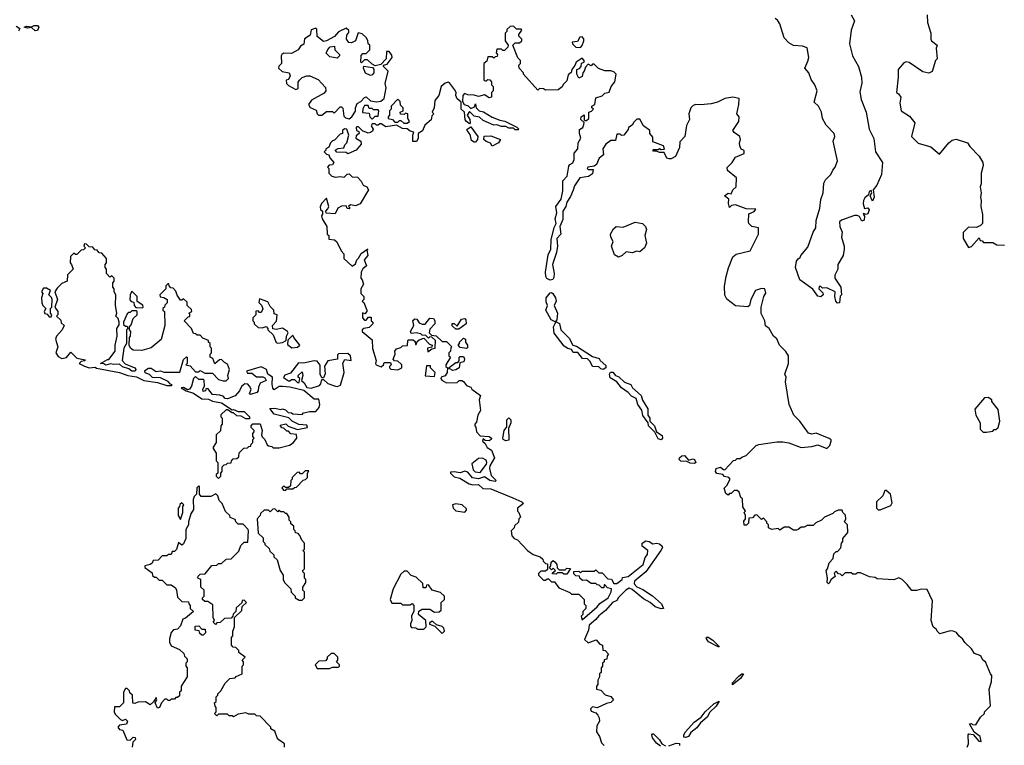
# Model space of a CAD drawing. Extents: x 2494118 to 2687960, y 757339 to 915227.
# Tile 339 of 364: x 2634558 to 2641031, y 898246 to 903013. Entities that reach past the tile are written whole.
import ezdxf

# ---------------------------------------------------------------- set-up
doc = ezdxf.new("R2010")
doc.units = 0

msp = doc.modelspace()

# ---------------------------------------------------------------- linework, layer by layer
at = {"layer": '0CON20XD'}
for points in [[(2640023.8, 903045), (2640046.7, 903005), (2640023.9, 902943.9), (2640012.5, 902855), (2640034, 902775), (2640072.5, 902705), (2640091.8, 902635), (2640093.7, 902596.3), (2640080.9, 902539.1), (2640089.3, 902489.3), (2640123.9, 902405), (2640143.4, 902293.4), (2640173.6, 902233.6), (2640184.2, 902145), (2640231.2, 902075), (2640223.6, 901996.4), (2640193.3, 901925), (2640170, 901895), (2640176.1, 901846.1), (2640165, 901820), (2640150, 901855), (2640160, 901875), (2640155, 901890), (2640142.5, 901885), (2640137.5, 901862.5), (2640115, 901842.5), (2640106.2, 901825), (2640103.9, 901803.9), (2640113, 901773), (2640135, 901776.7), (2640143.3, 901765), (2640135, 901737.5), (2640122.5, 901732.5), (2640105, 901740), (2640102.5, 901735), (2640111.7, 901721.7), (2640110, 901695), (2640095, 901690), (2640079.3, 901719.3), (2640065, 901726.7), (2640046.4, 901726.4), (2639960, 901695), (2639947.5, 901685), (2639950, 901655), (2639966.4, 901616.4), (2639960, 901585), (2639978.8, 901525), (2639978.8, 901505), (2639972.5, 901465), (2639937.5, 901405), (2639937.5, 901375), (2639917.5, 901335), (2639917.5, 901315), (2639956.2, 901255), (2639960, 901205), (2639953, 901197), (2639947, 901153), (2639935, 901150), (2639923.6, 901163.6), (2639917.5, 901195), (2639920, 901225), (2639865, 901252.5), (2639835, 901250), (2639825, 901260), (2639815, 901260), (2639812.5, 901245), (2639838.3, 901218.3), (2639840, 901205), (2639825, 901192.5), (2639805, 901197.5), (2639772.1, 901242.1), (2639686.2, 901305), (2639657.5, 901385), (2639665, 901427.5), (2639675, 901442.5), (2639690, 901450), (2639693.8, 901465), (2639740.5, 901519.5), (2639775, 901617.5), (2639792.5, 901645), (2639793.9, 901693.9), (2639819.2, 901775), (2639825, 901832.5), (2639839.4, 901875), (2639845, 901940), (2639855, 901962), (2639891.2, 901995), (2639903.8, 902025), (2639920, 902045), (2639933.9, 902086.1), (2639906.7, 902215), (2639916.7, 902245), (2639913.3, 902265), (2639859.3, 902319.3), (2639836.7, 902365), (2639828.8, 902405), (2639810, 902445), (2639780.7, 902470.7), (2639801.2, 902545), (2639786.2, 902585), (2639760.5, 902620.5), (2639747.1, 902665), (2639720, 902695), (2639738.6, 902741.4), (2639745.7, 902765), (2639735, 902827.5), (2639705, 902840), (2639645, 902844.5), (2639615, 902861.1), (2639584.7, 902895), (2639555.3, 902985), (2639540.7, 903010.7), (2639525, 903020.3)], [(2640524, 903045), (2640526, 902995), (2640548.8, 902925), (2640547.5, 902885), (2640553.3, 902873.3), (2640590, 902845), (2640582.5, 902825), (2640590, 902755), (2640580, 902745), (2640557, 902673), (2640535, 902662.5), (2640495, 902670), (2640405, 902731.2), (2640385, 902736.7), (2640370.7, 902729.3), (2640333.3, 902685), (2640334.2, 902635), (2640322.5, 902535), (2640336.4, 902526.4), (2640350, 902505), (2640344.4, 902465), (2640353.4, 902413.4), (2640408.3, 902378.3), (2640442, 902335), (2640421.2, 902245), (2640465, 902202), (2640547.7, 902177.7), (2640605, 902130), (2640666.2, 902205), (2640688.3, 902221.7), (2640715, 902228.8), (2640790, 902205), (2640805, 902180), (2640867, 902117), (2640890, 902075), (2640892.5, 902055), (2640880, 902005), (2640880, 901935), (2640873.3, 901915), (2640880, 901875), (2640873.8, 901845), (2640880, 901825), (2640877.5, 901785), (2640887, 901733), (2640887.5, 901675), (2640875, 901660), (2640848.3, 901648.3), (2640795, 901650), (2640760, 901615), (2640760, 901575), (2640795, 901517.5), (2640815, 901522.5), (2640865, 901580), (2640871.7, 901561.7), (2640885, 901560), (2640895, 901550), (2640955, 901550), (2640983, 901533), (2641031.7, 901531.7)], [(2634660.3, 902940.3), (2634635, 902962.5), (2634612.5, 902957.5), (2634587.5, 902965), (2634605, 902971.2), (2634635, 902966), (2634654.1, 902975.9), (2634676, 902976), (2634683.1, 902965), (2634675, 902941.2), (2634660.3, 902940.3)], [(2634535, 902970), (2634558.8, 902955), (2634551.4, 902938.6)], [(2636725, 902362.5), (2636742.5, 902375), (2636767, 902413), (2636766.7, 902435), (2636777, 902463), (2636800, 902475), (2636825, 902502.5), (2636837, 902507), (2636865, 902480), (2636905, 902472.5), (2636931.7, 902478.3), (2636953.6, 902496.4), (2636967.5, 902565), (2636960, 902595), (2636980, 902675), (2636950, 902705), (2636950, 902715), (2636975, 902720), (2637006.2, 902765), (2637005, 902780), (2636987.5, 902805), (2636970, 902805), (2636967.5, 902755), (2636931.7, 902718.3), (2636895, 902710), (2636875, 902720), (2636845, 902750), (2636825, 902750), (2636805, 902730), (2636800, 902735), (2636803, 902777), (2636815, 902790), (2636835, 902790), (2636860, 902815), (2636860, 902845), (2636850, 902855), (2636847, 902877), (2636836.4, 902896.4), (2636809.3, 902919.3), (2636782.5, 902927.5), (2636766.4, 902873.6), (2636739.3, 902860.7), (2636723, 902863), (2636707.5, 902885), (2636708.3, 902911.7), (2636721.7, 902928.3), (2636721.7, 902941.7), (2636705, 902957.5), (2636655, 902932.5), (2636627, 902903), (2636575, 902873.3), (2636555, 902870), (2636513, 902903), (2636511.7, 902951.7), (2636505, 902957.5), (2636473.6, 902946.4), (2636468.3, 902911.7), (2636431.7, 902888.3), (2636427, 902853), (2636405, 902840), (2636390, 902815), (2636345, 902790), (2636295, 902792.5), (2636282.5, 902785), (2636277.5, 902775), (2636280, 902725), (2636261.7, 902708.3), (2636260, 902695), (2636283, 902673), (2636330, 902665), (2636337.5, 902645), (2636325, 902620), (2636310, 902615), (2636313, 902593), (2636325, 902580), (2636373.6, 902553.6), (2636388.8, 902561.2), (2636388.3, 902601.7), (2636397.5, 902615), (2636416.4, 902633.6), (2636445, 902643.3), (2636465, 902643.3), (2636520.7, 902620.7), (2636568.3, 902568.3), (2636570, 902545), (2636559.5, 902530.5), (2636477.5, 902485), (2636457.5, 902455), (2636467, 902437), (2636508.3, 902418.3), (2636513.3, 902395), (2636522.5, 902385), (2636545, 902386.7), (2636575, 902410), (2636615, 902410), (2636625, 902400), (2636665, 902440), (2636675, 902440), (2636681.7, 902431.7), (2636689.3, 902379.3), (2636699.3, 902369.3), (2636725, 902362.5)], [(2638267.5, 902325), (2638268.3, 902338.3), (2638248.3, 902358.3), (2638250, 902375), (2638268.3, 902388.3), (2638270, 902355), (2638275, 902350), (2638285, 902350), (2638300, 902365), (2638300, 902405), (2638318.3, 902411.7), (2638330, 902425), (2638320, 902435), (2638320, 902445), (2638340, 902455), (2638345, 902500), (2638386.7, 902513.3), (2638405, 902530), (2638433, 902537), (2638446.7, 902575), (2638470, 902605), (2638480, 902655), (2638465, 902670), (2638445, 902677.5), (2638405, 902676.7), (2638363, 902693), (2638335, 902720), (2638325, 902720), (2638315, 902710), (2638295, 902720), (2638278.3, 902701.7), (2638270, 902675), (2638260, 902665), (2638255, 902640), (2638235, 902630), (2638220, 902655), (2638220, 902685), (2638238.3, 902691.7), (2638250, 902705), (2638251.7, 902728.3), (2638270, 902735), (2638270, 902745), (2638255, 902760), (2638217.5, 902735), (2638208.8, 902711.2), (2638187.5, 902685), (2638183.6, 902666.4), (2638165, 902650), (2638155, 902612.5), (2638131.7, 902588.3), (2638125, 902572.5), (2638098.3, 902551.7), (2638015, 902550), (2638001.7, 902558.3), (2637975, 902560), (2637965, 902550), (2637870, 902655), (2637870, 902665), (2637842.5, 902695), (2637840, 902715), (2637850, 902725), (2637850, 902745), (2637833, 902763), (2637800, 902845), (2637815, 902860), (2637845, 902860), (2637860, 902875), (2637860, 902885), (2637840, 902905), (2637840, 902915), (2637860, 902945), (2637855, 902950), (2637825, 902950), (2637805, 902970), (2637781.7, 902968.3), (2637761.7, 902948.3), (2637760, 902935), (2637750, 902925), (2637750, 902875), (2637770, 902845), (2637768.3, 902831.7), (2637745, 902810), (2637735, 902810), (2637725, 902820), (2637695, 902820), (2637690, 902795), (2637700, 902785), (2637698.3, 902771.7), (2637685, 902770), (2637675, 902760), (2637665, 902770), (2637635, 902770), (2637628.3, 902741.7), (2637610, 902725), (2637610, 902615), (2637625, 902610), (2637635, 902620), (2637648.3, 902618.3), (2637660, 902605), (2637660, 902585), (2637670, 902575), (2637670, 902545), (2637660, 902535), (2637660, 902505), (2637645, 902500), (2637615, 902520), (2637575, 902507.5), (2637547, 902517), (2637505, 902520), (2637481.7, 902528.3), (2637472.5, 902515), (2637470, 902475), (2637480, 902455), (2637507, 902447), (2637525, 902430), (2637548.3, 902441.7), (2637555, 902460), (2637560, 902435), (2637580, 902415), (2637607, 902407), (2637665, 902372.5), (2637715, 902352.5), (2637747, 902347), (2637827, 902307), (2637840, 902295), (2637835, 902290), (2637815, 902290), (2637805, 902300), (2637775, 902300), (2637755, 902312.5), (2637725, 902312.5), (2637695, 902322.5), (2637675, 902320), (2637605, 902350), (2637581.7, 902371.7), (2637545, 902380), (2637515, 902410), (2637500, 902385), (2637517, 902357), (2637520, 902335), (2637515, 902330), (2637495, 902343.3), (2637487.5, 902355), (2637482.5, 902405), (2637460, 902425), (2637461.7, 902471.7), (2637434.2, 902494.2), (2637426.2, 902515), (2637426.7, 902535), (2637416, 902555), (2637385, 902597.5), (2637375, 902602.5), (2637355, 902596.2), (2637328.8, 902575), (2637313.8, 902515), (2637287.7, 902482.3), (2637282.5, 902435), (2637270, 902405), (2637280, 902395), (2637268.3, 902381.7), (2637262.5, 902355), (2637220.7, 902319.3), (2637206, 902284), (2637177.5, 902265), (2637178.3, 902231.7), (2637166.1, 902213.9), (2637142.5, 902212.5), (2637142.5, 902255), (2637150, 902275), (2637125, 902280), (2637105, 902296.7), (2637075, 902297.5), (2637035, 902320), (2636965, 902310), (2636935, 902330), (2636925, 902330), (2636915, 902320), (2636905, 902320), (2636895, 902330), (2636875, 902330), (2636870, 902315), (2636882.5, 902295), (2636878.3, 902281.7), (2636865, 902272.5), (2636848.3, 902268.3), (2636812.5, 902282.5), (2636785, 902310), (2636775, 902310), (2636770, 902305), (2636772.5, 902285), (2636788.3, 902278.3), (2636790, 902265), (2636770.7, 902249.3), (2636767.5, 902235), (2636800, 902215), (2636802.5, 902195), (2636770, 902155), (2636715, 902132.5), (2636705, 902140), (2636643, 902143), (2636632.5, 902155), (2636653, 902167), (2636688.3, 902171.7), (2636695, 902190), (2636710, 902205), (2636722.5, 902255), (2636710, 902295), (2636693, 902297), (2636680, 902285), (2636680, 902265), (2636665, 902260), (2636628.3, 902221.7), (2636615, 902217.5), (2636602.5, 902205), (2636590, 902175), (2636570, 902165), (2636570, 902155), (2636560, 902145), (2636575, 902130), (2636590, 902125), (2636597.5, 902105), (2636622.5, 902075), (2636615, 902060), (2636593, 902057), (2636582.5, 902045), (2636590, 902035), (2636590, 902005), (2636610, 901985), (2636635, 901977.5), (2636665, 901982.5), (2636691.7, 901978.3), (2636711.7, 901998.3), (2636725, 902000), (2636745, 901980), (2636778.3, 901978.3), (2636803, 901953), (2636817, 901927), (2636840, 901915), (2636852.5, 901895), (2636796.4, 901803.6), (2636765, 901790), (2636733, 901797), (2636720, 901785), (2636730, 901775), (2636725, 901770), (2636711.7, 901771.7), (2636705, 901790), (2636675, 901787.5), (2636650, 901775), (2636631.7, 901738.3), (2636572.5, 901742.5), (2636570, 901755), (2636585, 901770), (2636590, 901785), (2636575, 901840), (2636542.5, 901805), (2636533, 901783), (2636536.4, 901766.4), (2636550, 901755), (2636550, 901735), (2636542.5, 901725), (2636547.5, 901705), (2636577.5, 901655), (2636580, 901605), (2636590, 901595), (2636591.7, 901571.7), (2636627, 901567), (2636643, 901553), (2636672.5, 901495), (2636690, 901475), (2636690, 901445), (2636743, 901393), (2636765, 901410), (2636773.9, 901436.1), (2636785, 901447.5), (2636802.3, 901477.7), (2636847.5, 901507.5), (2636840, 901500), (2636846.4, 901463.6), (2636823.3, 901435), (2636837.5, 901395), (2636814.1, 901375.9), (2636802.5, 901355), (2636800, 901315), (2636810, 901305), (2636817.5, 901275), (2636800, 901245), (2636800, 901215), (2636820, 901195), (2636820, 901175), (2636810, 901165), (2636820, 901155), (2636840, 901105), (2636840, 901095), (2636828.3, 901081.7), (2636811.7, 901088.3), (2636812.5, 901055), (2636825, 901040), (2636835, 901040), (2636851.7, 901058.3), (2636868.3, 901058.3), (2636870, 901035), (2636880, 901025), (2636880, 901015), (2636855, 900990), (2636820, 900985), (2636810, 900975), (2636810, 900965), (2636875, 900910), (2636877, 900853), (2636902.5, 900775), (2636896.7, 900755), (2636902.5, 900745), (2636935, 900733.3), (2636950, 900745), (2636955, 900760), (2636995, 900760), (2637000, 900745), (2636990, 900735), (2636990, 900725), (2636998.3, 900718.3), (2637045, 900713.8), (2637070, 900725), (2637070, 900745), (2637063, 900753), (2637045, 900770), (2637022.5, 900772.5), (2637012.5, 900782.5), (2637027.5, 900815), (2637023.6, 900836.4), (2637035, 900850), (2637065, 900860), (2637075, 900870), (2637108.3, 900871.7), (2637110, 900905), (2637115, 900910), (2637145, 900910), (2637158.3, 900898.3), (2637160, 900880), (2637165, 900880), (2637171.7, 900898.3), (2637185, 900910), (2637215, 900920), (2637251.7, 900881.7), (2637270, 900875), (2637268.3, 900861.7), (2637240, 900855), (2637241.7, 900831.7), (2637268.3, 900851.7), (2637290, 900855), (2637292.5, 900905), (2637268.3, 900928.3), (2637255, 900930), (2637245, 900920), (2637228.3, 900938.3), (2637205, 900940), (2637195, 900950), (2637165, 900956.7), (2637131.7, 900951.7), (2637127.5, 900965), (2637150, 901005), (2637143.6, 901036.4), (2637155, 901047.5), (2637170, 901045), (2637185, 901022.5), (2637205, 901013.3), (2637225, 901012.5), (2637255, 901052.5), (2637279.3, 901049.3), (2637287.5, 901035), (2637287.5, 901015), (2637255, 900980), (2637250, 900955), (2637265, 900940), (2637296.4, 900936.4), (2637335, 900900), (2637365, 900900), (2637400, 900865), (2637393, 900857), (2637390, 900835), (2637380, 900825), (2637380, 900805), (2637390, 900795), (2637360, 900745), (2637360, 900735), (2637370, 900725), (2637367.5, 900695), (2637355, 900673.3), (2637330, 900665), (2637327.5, 900655), (2637333.3, 900645), (2637365, 900626.7), (2637435, 900630), (2637448.3, 900641.7), (2637465, 900642.5), (2637476.4, 900636.4), (2637495, 900610), (2637525, 900600), (2637530, 900585), (2637587.5, 900545), (2637580, 900515), (2637587.5, 900445), (2637570, 900415), (2637561.7, 900368.3), (2637550, 900355), (2637550, 900345), (2637557, 900337), (2637562.5, 900305), (2637585, 900280), (2637645, 900275.8), (2637660, 900265), (2637657.5, 900255), (2637645, 900247.5), (2637618.3, 900248.3), (2637605, 900260), (2637600, 900245), (2637618.3, 900228.3), (2637631.7, 900201.7), (2637660, 900185), (2637678.8, 900135), (2637648.3, 900081.7), (2637647.5, 900065), (2637658.3, 900018.3), (2637690, 899985), (2637685, 899980), (2637650, 899985), (2637615, 900010), (2637575, 899996.2), (2637535, 900004), (2637505, 900040), (2637485, 900047.5), (2637453, 900037), (2637415, 900043.3), (2637390, 900040), (2637390, 900035), (2637415, 900010), (2637451.7, 900001.7), (2637513.6, 899963.6), (2637536.4, 899956.4), (2637575, 899959.2), (2637603.6, 899933.6), (2637655, 899932), (2637801.2, 899871.2)], [(2638245, 902830), (2638257, 902843), (2638267.5, 902875), (2638267, 902887), (2638255, 902900), (2638241.7, 902898.3), (2638225, 902870), (2638190, 902865), (2638192.5, 902855), (2638215, 902833.3), (2638245, 902830)], [(2636645, 902760), (2636598.3, 902768.3), (2636573, 902793), (2636583, 902817), (2636600, 902835), (2636628.3, 902838.3), (2636630, 902815), (2636660, 902785), (2636660, 902775), (2636645, 902760)], [(2636865, 902646.7), (2636832.3, 902662.3), (2636817.5, 902695), (2636821.7, 902708.3), (2636878.3, 902698.3), (2636887, 902687), (2636887.5, 902665), (2636875, 902650), (2636865, 902646.7)], [(2637083, 902333), (2637105, 902333.3), (2637120, 902345), (2637110, 902365), (2637110, 902395), (2637095, 902400), (2637085, 902390), (2637061.7, 902391.7), (2637060, 902405), (2637080, 902415), (2637080, 902435), (2637061.7, 902451.7), (2637060, 902475), (2637045, 902490), (2637000, 902445), (2637000, 902425), (2636990, 902415), (2636990, 902385), (2636980, 902375), (2636980, 902365), (2637008.3, 902358.3), (2637025, 902340), (2637045, 902340), (2637055, 902350), (2637065, 902350), (2637083, 902333)], [(2640787.5, 898235), (2640796.7, 898255), (2640793.3, 898315), (2640797.5, 898322.5), (2640826.7, 898316.7), (2640864.1, 898274.1), (2640878.3, 898271.7), (2640872.5, 898305), (2640833.3, 898333.3), (2640802.5, 898387.5), (2640815, 898390), (2640823, 898383), (2640845, 898380), (2640875, 898430), (2640900, 898455), (2640900, 898465), (2640940, 898505), (2640932.5, 898615), (2640946.4, 898663.6), (2640950, 898705), (2640940, 898715), (2640907.5, 898795), (2640890, 898805), (2640877.5, 898835), (2640835, 898850), (2640815, 898880), (2640770.7, 898920.7), (2640756.4, 898946.4), (2640733.6, 898963.6), (2640716.4, 898986.4), (2640695, 898996.7), (2640675, 898998.8), (2640608.3, 898978.3), (2640590, 898995), (2640586.4, 899006.4), (2640563.8, 899023.8), (2640551.2, 899065), (2640560, 899195), (2640525, 899270), (2640485, 899272.5), (2640453, 899263), (2640423, 899263), (2640393, 899303), (2640360, 899335), (2640337, 899347), (2640305, 899332.5), (2640195, 899340), (2640181.7, 899348.3), (2640145, 899352.5), (2640085, 899380), (2640065, 899380), (2640055, 899370), (2640035, 899370), (2640025, 899380), (2639985, 899380), (2639965, 899360), (2639955, 899370), (2639941.7, 899371.7), (2639925, 899390), (2639913.8, 899376.2), (2639920, 899355), (2639892.5, 899335), (2639879.3, 899310.7), (2639875, 899307.5), (2639867.5, 899315), (2639870, 899345), (2639860, 899395), (2639870, 899405), (2639880, 899445), (2639907, 899473), (2639910, 899505), (2639925, 899520), (2639935, 899520), (2639957, 899543), (2639960, 899575), (2639970, 899585), (2639970, 899605), (2640002.5, 899645), (2640000, 899695), (2639980, 899715), (2639990, 899735), (2639987, 899757), (2639970, 899775), (2639965, 899790), (2639938.3, 899791.7), (2639915, 899780), (2639905, 899770), (2639850, 899745), (2639830, 899725), (2639793, 899707), (2639775, 899690), (2639735, 899690), (2639715, 899680), (2639695, 899680), (2639677, 899663), (2639665, 899660), (2639645, 899660), (2639615, 899680), (2639585, 899680), (2639555, 899660), (2639545, 899670), (2639503, 899663), (2639480, 899675), (2639480, 899695), (2639470, 899705), (2639470, 899715), (2639448.3, 899738.3), (2639435, 899730), (2639405, 899760), (2639391.7, 899758.3), (2639375, 899740), (2639351.7, 899738.3), (2639350, 899705), (2639337, 899693), (2639321.7, 899691.7), (2639318.3, 899718.3), (2639330, 899735), (2639330, 899755), (2639320, 899775), (2639330, 899785), (2639313, 899813), (2639310, 899865), (2639300, 899875), (2639288.3, 899908.3), (2639275, 899920), (2639255, 899920), (2639235, 899900), (2639225, 899900), (2639215, 899890), (2639200.7, 899900.7), (2639190, 899935), (2639207, 899953), (2639230, 899995), (2639220, 900005), (2639192.3, 900012.3), (2639180, 900025), (2639141.9, 900031.9), (2639132.5, 900045), (2639136.2, 900065), (2639165, 900074), (2639185, 900057.5), (2639195, 900056.7), (2639251.7, 900118.3), (2639265, 900120), (2639275, 900130), (2639295, 900130), (2639305, 900140), (2639335, 900150), (2639400, 900215), (2639418.3, 900221.7), (2639535, 900240), (2639575, 900240), (2639615, 900232.5), (2639695, 900203.3), (2639765, 900210), (2639805, 900221.2), (2639864, 900196), (2639883.8, 900215), (2639893.3, 900245), (2639892.5, 900252.5), (2639880.7, 900260.7), (2639795, 900297.5), (2639765, 900291.2), (2639745, 900296.7), (2639687.5, 900375), (2639647.5, 900415), (2639617.5, 900485), (2639592.5, 900635), (2639597.5, 900665), (2639587.5, 900685), (2639612.5, 900755), (2639612, 900805), (2639594.3, 900834.3), (2639553.3, 900875), (2639535, 900916.7), (2639513.3, 900935), (2639485, 900983.3), (2639461.2, 901001.2), (2639458, 901035), (2639432.3, 901082.3), (2639433.8, 901125), (2639451.2, 901195), (2639463, 901217), (2639457.5, 901245), (2639435, 901246.2), (2639395, 901233.3), (2639364.2, 901175), (2639356.7, 901135), (2639345, 901127.5), (2639265, 901132.5), (2639207, 901177), (2639193.9, 901203.9), (2639192.3, 901262.3), (2639202.9, 901325), (2639217.7, 901382.3), (2639247.5, 901455), (2639268.3, 901471.7), (2639360, 901495), (2639415.8, 901605), (2639416.2, 901646.2), (2639372.5, 901655), (2639352.5, 901675), (2639350, 901685), (2639351.7, 901738.3), (2639387, 901753), (2639398.3, 901768.3), (2639335, 901770), (2639265, 901796.7), (2639238.3, 901791.7), (2639225, 901780), (2639217.5, 901805), (2639220, 901835), (2639192.5, 901855), (2639215, 901872.5), (2639235, 901870), (2639247.5, 901895), (2639267.5, 901915), (2639270, 901975), (2639211.7, 902021.7), (2639208.3, 902041.7), (2639242.5, 902075), (2639265, 902110), (2639320, 902135), (2639321.7, 902151.7), (2639316.7, 902156.7), (2639301.7, 902161.7), (2639292.5, 902185), (2639290, 902205), (2639297.5, 902225), (2639292.5, 902245), (2639255, 902272.5), (2639247.5, 902285), (2639286.7, 902345), (2639287.5, 902375), (2639273.3, 902395), (2639286.7, 902455), (2639287.5, 902495), (2639246.4, 902503.6), (2639195, 902495.8), (2639145, 902471.2), (2639105, 902461.2), (2639035, 902453.3), (2639003.6, 902456.4), (2638985, 902450), (2638970, 902435), (2638957.5, 902395), (2638961.7, 902358.3), (2638943, 902317), (2638930, 902245), (2638898.3, 902211.7), (2638897, 902173), (2638870, 902115), (2638841.7, 902098.3), (2638828.3, 902098.3), (2638813.6, 902103.6), (2638795, 902140), (2638765, 902140), (2638745, 902150), (2638725, 902150), (2638720, 902155), (2638725, 902160), (2638755, 902160), (2638765, 902167.5), (2638775, 902160), (2638798.3, 902161.7), (2638790, 902185), (2638721.7, 902211.7), (2638721.7, 902241.7), (2638700, 902265), (2638700, 902285), (2638660, 902315), (2638635, 902360), (2638615, 902360), (2638595, 902340), (2638585, 902320), (2638560, 902305), (2638558.3, 902291.7), (2638530, 902255), (2638515, 902252.5), (2638505, 902260), (2638485, 902260), (2638475, 902220), (2638445, 902220), (2638412.5, 902195), (2638392.5, 902165), (2638396.7, 902125), (2638367, 902103), (2638349.3, 902060.7), (2638335, 902050), (2638292.5, 902045), (2638290, 902035), (2638295, 902030), (2638328.3, 902028.3), (2638325, 902000), (2638297, 901983), (2638240, 901975), (2638205, 901922.5), (2638196, 901894), (2638179.5, 901850.5), (2638156, 901815), (2638149.2, 901785), (2638128.9, 901755), (2638128.9, 901701.1), (2638110, 901655), (2638115.6, 901605), (2638090, 901575), (2638094, 901526), (2638087.2, 901482.8), (2638061.1, 901405), (2638071.8, 901345), (2638070.3, 901319.7), (2638062.8, 901307.2), (2638045, 901302.2), (2638023.9, 901313.9), (2638016.6, 901326.6), (2638014.5, 901355), (2638032.6, 901467.4), (2638049.6, 901505), (2638052.5, 901567.5), (2638071.6, 901648.4), (2638085.8, 901675), (2638078.1, 901705), (2638088.5, 901745), (2638082.9, 901785), (2638117.1, 901835), (2638128.3, 901888.3), (2638129.2, 901955), (2638158.5, 901985), (2638168.3, 902051.7), (2638175, 902062.5), (2638195, 902072.5), (2638203.3, 902095), (2638203, 902137), (2638227.5, 902165), (2638230, 902205), (2638247.5, 902235), (2638237.5, 902265), (2638238.3, 902291.7), (2638260, 902305), (2638267.5, 902325)], [(2636875, 902360), (2636895, 902380), (2636915, 902380), (2636920, 902415), (2636915, 902420), (2636885, 902420), (2636875, 902430), (2636855, 902430), (2636848.3, 902448.3), (2636825, 902450), (2636813.6, 902426.4), (2636813, 902403), (2636855, 902400), (2636860, 902375), (2636875, 902360)], [(2637555, 902207.5), (2637545, 902207.5), (2637529.3, 902219.3), (2637519.5, 902259.5), (2637500, 902285), (2637500, 902295), (2637525, 902310), (2637570, 902245), (2637567.5, 902225), (2637555, 902207.5)], [(2637665, 902182.5), (2637653, 902203), (2637625, 902212.5), (2637610, 902225), (2637611.7, 902248.3), (2637655, 902250), (2637720, 902225), (2637706.1, 902203.9), (2637665, 902182.5)], [(2638495, 901452.5), (2638469.3, 901469.3), (2638450, 901525), (2638460, 901555), (2638443.6, 901583.6), (2638442.5, 901605), (2638461.7, 901638.3), (2638480, 901655), (2638525, 901650), (2638605, 901684), (2638653.6, 901673.6), (2638673.3, 901655), (2638678.8, 901635), (2638667.5, 901595), (2638680, 901545), (2638666.1, 901513.9), (2638635, 901487.5), (2638615, 901492.5), (2638585, 901482.5), (2638545, 901487.5), (2638520, 901465), (2638495, 901452.5)], [(2635555, 900610), (2635560, 900615), (2635548.8, 900618.8), (2635535, 900636.2), (2635485, 900661.2), (2635432.3, 900662.3), (2635412, 900682), (2635382.3, 900692.3), (2635381.7, 900708.3), (2635405, 900723.3), (2635423, 900723), (2635455, 900702.5), (2635485, 900706.7), (2635505, 900697.5), (2635611.7, 900698.3), (2635635, 900780), (2635655, 900797.5), (2635660, 900795), (2635660, 900755), (2635650, 900745), (2635678.3, 900738.3), (2635715, 900700), (2635735, 900700), (2635745, 900707.5), (2635775, 900690), (2635825, 900690), (2635865, 900650), (2635895, 900640), (2635915, 900640), (2635930, 900655), (2635927.5, 900675), (2635936.7, 900715), (2635925, 900750), (2635905, 900760), (2635885, 900780), (2635871.7, 900778.3), (2635841.7, 900751.7), (2635828.3, 900788.3), (2635810, 900795), (2635810, 900815), (2635820, 900825), (2635820, 900855), (2635810, 900865), (2635810, 900885), (2635800, 900895), (2635800, 900905), (2635761.7, 900921.7), (2635745, 900940), (2635725, 900940), (2635715, 900950), (2635701.7, 900951.7), (2635687.5, 900985), (2635640, 901035), (2635665, 901060), (2635677.5, 901062.5), (2635677.5, 901077.5), (2635670, 901085), (2635690, 901095), (2635688.3, 901108.3), (2635660, 901135), (2635658.3, 901158.3), (2635635, 901180), (2635625, 901170), (2635615, 901170), (2635593, 901203), (2635585, 901230), (2635568.3, 901248.3), (2635551.7, 901251.7), (2635540, 901265), (2635538.3, 901278.3), (2635531.7, 901278.3), (2635520, 901265), (2635520, 901245), (2635480, 901205), (2635481.7, 901191.7), (2635507, 901187), (2635527.5, 901175), (2635527, 901153), (2635511.7, 901138.3), (2635510, 901125), (2635500, 901115), (2635500, 901105), (2635510, 901095), (2635512.5, 901005), (2635488.3, 900911.7), (2635421.7, 900858.3), (2635360.7, 900839.3), (2635305, 900841.2), (2635286.7, 900855), (2635277.5, 900875), (2635280, 900925), (2635287, 900933), (2635290, 900965), (2635280, 900975), (2635280, 900995), (2635291.7, 901008.3), (2635305, 901050), (2635330, 901075), (2635330, 901095), (2635325, 901100), (2635295, 901100), (2635285, 901090), (2635275, 901090), (2635265, 901080), (2635240, 901025), (2635241.7, 901011.7), (2635255, 901000), (2635265, 901000), (2635270, 900985), (2635260, 900975), (2635260, 900885), (2635243.3, 900855), (2635231.2, 900775), (2635251.7, 900751.7), (2635316.2, 900726.2), (2635322.5, 900715), (2635317.5, 900705), (2635295, 900703.3), (2635275, 900720), (2635235, 900733.3), (2635215, 900750), (2635175, 900747.5), (2635155, 900752.5), (2635125, 900742.5), (2635111.7, 900751.7), (2635090, 900755), (2635135, 900780), (2635145, 900780), (2635186.2, 900835), (2635186.2, 900875), (2635200, 900935), (2635197.5, 900985), (2635211.7, 901008.3), (2635212.5, 901025), (2635205, 901050), (2635190, 901065), (2635197.5, 901085), (2635187.5, 901135), (2635190, 901205), (2635180, 901225), (2635180, 901245), (2635170, 901255), (2635170, 901285), (2635180, 901295), (2635180, 901315), (2635165, 901330), (2635151.7, 901321.7), (2635130, 901345), (2635130, 901375), (2635120, 901385), (2635120, 901405), (2635130, 901415), (2635130, 901445), (2635098.3, 901478.3), (2635081.7, 901481.7), (2635068.3, 901498.3), (2635051.7, 901501.7), (2635038.3, 901518.3), (2635015, 901520), (2634998.3, 901538.3), (2634985, 901540), (2634980, 901525), (2634990, 901515), (2634978.3, 901501.7), (2634961.7, 901498.3), (2634935, 901470), (2634925, 901470), (2634915, 901480), (2634891.7, 901458.3), (2634890, 901415), (2634900, 901405), (2634910, 901375), (2634873, 901337), (2634870, 901295), (2634835, 901280), (2634805, 901250), (2634790, 901225), (2634807.5, 901175), (2634790, 901125), (2634810, 901095), (2634810, 901075), (2634800, 901065), (2634828.3, 901038.3), (2634831.7, 901021.7), (2634850, 901005), (2634837.5, 900975), (2634800, 900935), (2634793.3, 900915), (2634810, 900865), (2634796.7, 900825), (2634810.7, 900800.7), (2634835, 900787.5), (2634866.1, 900793.9), (2634895, 900830), (2634935, 900790), (2634988.3, 900778.3), (2634987, 900773), (2634961.7, 900768.3), (2634950, 900755), (2634985, 900736.7), (2635015, 900726.7), (2635055, 900730), (2635063.6, 900723.6), (2635215, 900696), (2635270, 900675), (2635327.3, 900667.3), (2635375, 900643.3), (2635465, 900629.2), (2635525, 900610), (2635555, 900610)], [(2634765, 901060), (2634770, 901075), (2634760, 901085), (2634760, 901115), (2634770, 901125), (2634772.5, 901175), (2634768.3, 901188.3), (2634750, 901205), (2634760, 901235), (2634735, 901250), (2634715, 901250), (2634702.5, 901225), (2634710, 901215), (2634702.5, 901185), (2634703, 901153), (2634710, 901135), (2634730, 901115), (2634720, 901095), (2634723, 901083), (2634738.3, 901078.3), (2634751.7, 901061.7), (2634765, 901060)], [(2635365, 901120), (2635370, 901125), (2635368.3, 901138.3), (2635331.7, 901161.7), (2635330, 901195), (2635295, 901230), (2635283.6, 901206.4), (2635283, 901173), (2635291.7, 901161.7), (2635308.3, 901158.3), (2635310, 901135), (2635321.7, 901121.7), (2635365, 901120)], [(2636255, 900887.5), (2636285, 900892.5), (2636310, 900905), (2636313.3, 900935), (2636322.5, 900955), (2636320, 900965), (2636286.4, 900986.4), (2636245, 900977.5), (2636221.7, 900981.7), (2636220, 901005), (2636247, 901033), (2636250, 901075), (2636231.7, 901081.7), (2636230, 901105), (2636205, 901130), (2636189.3, 901159.3), (2636135, 901180), (2636130, 901155), (2636147, 901137), (2636157.5, 901112.5), (2636145, 901090), (2636135, 901090), (2636125, 901100), (2636111.7, 901098.3), (2636110, 901075), (2636090, 901055), (2636090, 901035), (2636100, 901025), (2636100, 901015), (2636125, 900990), (2636151.7, 900988.3), (2636178.3, 900998.3), (2636190, 900985), (2636190, 900975), (2636223.6, 900943.6), (2636245, 900892.5), (2636255, 900887.5)], [(2638395, 900714.5), (2638378.6, 900718.6), (2638365, 900732.9), (2638324.3, 900734.3), (2638307.8, 900767.8), (2638291.2, 900785), (2638257.6, 900787.6), (2638227.5, 900827.5), (2638197.3, 900827.3), (2638185, 900846.7), (2638162.7, 900852.7), (2638138.8, 900868.8), (2638072.9, 900952.9), (2638066.9, 900995), (2638083.3, 901025), (2638051.8, 901041.8), (2638017.5, 901105), (2638027.8, 901135), (2638018.6, 901158.6), (2638018.8, 901185), (2638045, 901218), (2638055, 901220), (2638063.6, 901213.6), (2638081.4, 901185), (2638084.3, 901165), (2638071.4, 901135), (2638094.3, 901084.3), (2638088.7, 901041.3), (2638080, 901030), (2638107.8, 901017.8), (2638115.8, 900975), (2638170.6, 900920.6), (2638194.4, 900874.4), (2638218.7, 900868.7), (2638325, 900801.4), (2638367.5, 900787.5), (2638375, 900773.8), (2638411.7, 900741.7), (2638411.9, 900725), (2638395, 900714.5)], [(2637445, 900980), (2637425, 900980), (2637401.7, 901001.7), (2637401.7, 901018.3), (2637415, 901017.5), (2637435, 901000), (2637463.6, 901046.4), (2637485, 901050), (2637491.7, 901041.7), (2637492.5, 901015), (2637445, 900980)], [(2636347, 900857), (2636385, 900862.5), (2636400, 900875), (2636360, 900925), (2636355, 900940), (2636321.7, 900908.3), (2636318.3, 900878.3), (2636347, 900857)], [(2637495, 900852.5), (2637455, 900860), (2637440, 900875), (2637450, 900885), (2637450, 900895), (2637475, 900920), (2637490, 900915), (2637490, 900895), (2637502.5, 900875), (2637501.7, 900858.3), (2637495, 900852.5)], [(2636475, 900592.5), (2636530, 900610), (2636538.8, 900621.2), (2636545, 900650), (2636555, 900650), (2636585, 900623.3), (2636635, 900606.2), (2636645.9, 900604.1), (2636667.3, 900612.7), (2636692.5, 900695), (2636683.6, 900756.4), (2636695, 900780), (2636736.4, 900773.6), (2636732.5, 900805), (2636715, 900820), (2636655, 900817.5), (2636648.3, 900811.7), (2636646.7, 900783.3), (2636585, 900772.5), (2636563, 900737), (2636567, 900687), (2636555, 900660), (2636545, 900660), (2636533.3, 900685), (2636533, 900743), (2636515, 900770), (2636495, 900772.5), (2636425, 900757.5), (2636391.7, 900758.3), (2636338.3, 900691.7), (2636301.7, 900678.3), (2636291.7, 900661.7), (2636325, 900640), (2636335, 900640), (2636345, 900650), (2636365, 900650), (2636385, 900630), (2636395, 900630), (2636400, 900655), (2636390, 900665), (2636390, 900675), (2636415, 900700), (2636420, 900675), (2636411.7, 900641.7), (2636428.3, 900628.3), (2636447, 900597), (2636475, 900592.5)], [(2637405, 900707.5), (2637381.7, 900721.7), (2637381.7, 900728.3), (2637425, 900760), (2637438.3, 900761.7), (2637447.5, 900772.5), (2637448.3, 900791.7), (2637455, 900800), (2637475, 900800), (2637483.3, 900785), (2637477.5, 900765), (2637451.7, 900758.3), (2637447.5, 900725), (2637425, 900712.5), (2637405, 900707.5)], [(2635865, 900000), (2635880, 900015), (2635880, 900035), (2635890, 900045), (2635890, 900075), (2635901.7, 900088.3), (2635915, 900090), (2635925, 900100), (2635948.3, 900101.7), (2635950, 900115), (2635961.7, 900128.3), (2635985, 900130), (2635998.3, 900141.7), (2636001.7, 900168.3), (2636031.7, 900198.3), (2636055, 900200), (2636065, 900210), (2636078.3, 900211.7), (2636080, 900225), (2636090, 900235), (2636090, 900255), (2636100, 900265), (2636090, 900275), (2636090, 900295), (2636100, 900305), (2636100, 900315), (2636080, 900335), (2636080, 900345), (2636091.7, 900358.3), (2636138.3, 900358.3), (2636152.5, 900315), (2636147.5, 900285), (2636153, 900273), (2636170, 900255), (2636185, 900220), (2636193, 900213), (2636215, 900210), (2636225, 900200), (2636265, 900200), (2636331.7, 900218.3), (2636356.4, 900233.6), (2636380, 900265), (2636378.3, 900288.3), (2636341.7, 900291.7), (2636325, 900310), (2636315, 900310), (2636295, 900330), (2636281.7, 900331.7), (2636271.7, 900348.3), (2636307, 900357), (2636323, 900343), (2636385, 900320), (2636450, 900335), (2636445, 900350), (2636393, 900353), (2636350, 900375), (2636327, 900397), (2636232, 900422), (2636201.7, 900458.3), (2636235, 900460), (2636275, 900452.5), (2636285, 900457.5), (2636305, 900450), (2636323, 900433), (2636345, 900430), (2636353, 900423), (2636415, 900420), (2636425, 900430), (2636465, 900440), (2636505, 900440), (2636527.5, 900465), (2636532.5, 900485), (2636525, 900520), (2636495, 900520), (2636427, 900577), (2636335, 900600), (2636285, 900602.5), (2636265, 900602.5), (2636231.7, 900581.7), (2636223, 900593), (2636218.3, 900618.3), (2636220, 900665), (2636190, 900685), (2636180, 900715), (2636145, 900732.5), (2636050, 900705), (2636055, 900690), (2636085, 900690), (2636115, 900666.7), (2636156.7, 900666.7), (2636170, 900660), (2636178.3, 900641.7), (2636140, 900625), (2636128.3, 900598.3), (2636126.7, 900575), (2636117.5, 900565), (2636075, 900550), (2636070, 900555), (2636080, 900585), (2636070, 900605), (2636058.3, 900618.3), (2636038.3, 900621.7), (2636017, 900603), (2636002.5, 900575), (2635975, 900542.5), (2635925, 900522.5), (2635910, 900525), (2635895, 900540), (2635875, 900547.5), (2635825, 900550), (2635795, 900590), (2635781.7, 900588.3), (2635780, 900575), (2635765, 900570), (2635762.5, 900585), (2635772.5, 900605), (2635770, 900645), (2635765, 900650), (2635735, 900650), (2635715, 900670), (2635700, 900655), (2635688.8, 900605), (2635675, 900586.7), (2635662.5, 900582.5), (2635635, 900596.2), (2635620, 900595), (2635652.5, 900575), (2635700, 900560), (2635755, 900522.5), (2635799.3, 900519.3), (2635825, 900507.5), (2635885, 900496.7), (2635955, 900450), (2635965, 900452.5), (2635995, 900440), (2636035, 900440), (2636070, 900405), (2636068.3, 900391.7), (2636045, 900390), (2636015, 900407.5), (2635985, 900410), (2635965, 900430), (2635955, 900430), (2635925, 900450), (2635915, 900450), (2635881.7, 900418.3), (2635880, 900405), (2635890, 900395), (2635890, 900355), (2635880, 900345), (2635878.3, 900311.7), (2635850, 900285), (2635850, 900235), (2635830, 900205), (2635830, 900195), (2635850, 900165), (2635850, 900115), (2635860, 900105), (2635860, 900035), (2635850, 900025), (2635850, 900015), (2635865, 900000)], [(2637285, 900670), (2637290, 900695), (2637260, 900725), (2637258.3, 900738.3), (2637231.7, 900738.3), (2637223.6, 900673.6), (2637285, 900670)], [(2638775, 900253.6), (2638755, 900259.4), (2638732.9, 900302.9), (2638691.1, 900345), (2638690, 900365), (2638653.9, 900413.9), (2638647.7, 900447.7), (2638621.1, 900485), (2638610.6, 900525), (2638579.6, 900539.6), (2638558.1, 900565), (2638514.6, 900594.6), (2638485, 900633.3), (2638440.9, 900660.9), (2638435.5, 900684.5), (2638442.2, 900697.8), (2638457.8, 900697.8), (2638475, 900676), (2638497.2, 900667.2), (2638535, 900630.8), (2638575.7, 900615.7), (2638587.5, 900595), (2638644.4, 900544.4), (2638652.8, 900512.8), (2638687.2, 900457.2), (2638688.2, 900415), (2638700, 900395), (2638700, 900375), (2638732.2, 900345), (2638745.6, 900305.6), (2638781.2, 900281.2), (2638784.5, 900265), (2638775, 900253.6)], [(2640915, 900302.5), (2640955, 900310), (2640965, 900320), (2640975, 900320), (2640990, 900335), (2641002.5, 900375), (2640991.7, 900451.7), (2640950, 900505), (2640950, 900515), (2640925, 900530), (2640901.7, 900528.3), (2640837.5, 900455), (2640843.3, 900415), (2640872.5, 900365), (2640873, 900323), (2640893, 900303), (2640915, 900302.5)], [(2637755, 900246.2), (2637736.7, 900255), (2637733.9, 900263.9), (2637743.8, 900315), (2637761.7, 900338.3), (2637760, 900385), (2637775, 900397.5), (2637787.5, 900385), (2637786.4, 900363.6), (2637772.5, 900327.5), (2637775, 900250), (2637755, 900246.2)], [(2637585, 900037.5), (2637627, 900093), (2637630, 900105), (2637625, 900120), (2637601.7, 900131.7), (2637575, 900130), (2637530, 900095), (2637540, 900055), (2637553.6, 900043.6), (2637585, 900037.5)], [(2638995, 900098), (2638965, 900099.2), (2638945, 900111.2), (2638903.9, 900113.9), (2638894.5, 900124.5), (2638895.5, 900135), (2638911.9, 900148.1), (2638929.4, 900149.4), (2638955, 900118.8), (2638985, 900127.5), (2638995, 900123.8), (2639003.8, 900105), (2638995, 900098)], [(2636305, 899920), (2636315, 899930), (2636355, 899930), (2636365, 899940), (2636378.3, 899941.7), (2636421.7, 899988.3), (2636438.3, 899991.7), (2636450, 900005), (2636450, 900035), (2636458.3, 900048.3), (2636435, 900050), (2636415, 900030), (2636405, 900030), (2636395, 900040), (2636381.7, 900038.3), (2636350, 900005), (2636350, 899995), (2636340, 899985), (2636338.3, 899951.7), (2636325, 899940), (2636305, 899940), (2636295, 899950), (2636281.7, 899938.3), (2636291.7, 899921.7), (2636305, 899920)], [(2636300, 898235), (2636300, 898255), (2636261.7, 898281.7), (2636250, 898295), (2636235, 898340), (2636210, 898355), (2636210, 898365), (2636138.3, 898438.3), (2636115, 898440), (2636105, 898450), (2636065, 898450), (2636045, 898460), (2635995, 898450), (2635965, 898432.5), (2635955, 898440), (2635935, 898440), (2635925, 898450), (2635865, 898450), (2635855, 898440), (2635840, 898455), (2635850, 898465), (2635850, 898495), (2635843, 898503), (2635840, 898525), (2635850, 898535), (2635850, 898565), (2635860, 898575), (2635860, 898585), (2635880, 898605), (2635910, 898655), (2635940, 898685), (2635975, 898690), (2635981.7, 898698.3), (2636020, 898715), (2636020, 898765), (2636030, 898775), (2636030, 898795), (2636020, 898805), (2636040, 898825), (2636000, 898855), (2635998.3, 898868.3), (2635978.3, 898888.3), (2635961.7, 898891.7), (2635950, 898905), (2635950, 898955), (2635960, 898965), (2635960, 898995), (2635970, 899025), (2635970, 899085), (2636018.3, 899131.7), (2636021.7, 899158.3), (2636050, 899185), (2636035, 899200), (2636021.7, 899198.3), (2636018.3, 899181.7), (2635981.7, 899148.3), (2635980, 899125), (2635961.7, 899108.3), (2635960, 899095), (2635948.3, 899081.7), (2635905, 899080), (2635877, 899053), (2635855, 899050), (2635845, 899040), (2635830, 899055), (2635840, 899065), (2635830, 899085), (2635828.3, 899168.3), (2635795, 899190), (2635775, 899190), (2635760, 899205), (2635760, 899215), (2635770, 899225), (2635770, 899265), (2635750, 899285), (2635750, 899335), (2635730, 899345), (2635731.7, 899358.3), (2635745, 899370), (2635778.3, 899371.7), (2635821.7, 899428.3), (2635855, 899430), (2635865, 899440), (2635885, 899440), (2635915, 899470), (2635948.3, 899471.7), (2635998.3, 899521.7), (2636011.7, 899558.3), (2636035, 899580), (2636058.3, 899581.7), (2636062.5, 899655), (2636060, 899665), (2636028.3, 899698.3), (2635995, 899700), (2635980, 899715), (2635975, 899730), (2635941.7, 899741.7), (2635940, 899755), (2635911.7, 899781.7), (2635890, 899835), (2635870, 899855), (2635860, 899885), (2635848.3, 899898.3), (2635815, 899880), (2635751.7, 899881.7), (2635740, 899895), (2635740, 899945), (2635735, 899950), (2635723, 899937), (2635720, 899895), (2635705, 899880), (2635698.3, 899861.7), (2635700, 899795), (2635683, 899767), (2635667.5, 899715), (2635667.5, 899695), (2635650, 899665), (2635650, 899605), (2635635, 899570), (2635625, 899560), (2635601.7, 899578.3), (2635588.3, 899531.7), (2635575, 899520), (2635561.7, 899518.3), (2635555, 899500), (2635535, 899500), (2635525, 899490), (2635495, 899490), (2635468.3, 899461.7), (2635435, 899460), (2635428.3, 899441.7), (2635417, 899433), (2635380, 899425), (2635380, 899415), (2635428.3, 899378.3), (2635431.7, 899361.7), (2635445, 899350), (2635455, 899350), (2635475, 899330), (2635495, 899330), (2635525, 899300), (2635555, 899300), (2635581.7, 899281.7), (2635590, 899265), (2635595, 899220), (2635625, 899190), (2635668.3, 899188.3), (2635670, 899175), (2635680, 899165), (2635680, 899145), (2635700, 899125), (2635648.3, 899081.7), (2635630, 899075), (2635615, 899030), (2635595, 899010), (2635570, 899005), (2635555, 898987.5), (2635542.5, 898945), (2635543, 898923), (2635555, 898900), (2635610, 898875), (2635638.3, 898848.3), (2635641.7, 898831.7), (2635660, 898815), (2635660, 898795), (2635650, 898785), (2635650, 898765), (2635660, 898755), (2635660, 898695), (2635620, 898635), (2635620, 898605), (2635610, 898595), (2635608.3, 898571.7), (2635595, 898560), (2635585, 898560), (2635575, 898550), (2635555, 898550), (2635545, 898540), (2635535, 898540), (2635525, 898550), (2635511.7, 898548.3), (2635490, 898525), (2635476.4, 898493.6), (2635465, 898490), (2635450, 898525), (2635460, 898545), (2635455, 898560), (2635438.3, 898531.7), (2635415, 898512.5), (2635385, 898532.5), (2635335, 898530), (2635315, 898520), (2635303, 898523), (2635300, 898575), (2635281.7, 898591.7), (2635280, 898605), (2635265, 898620), (2635255, 898620), (2635240, 898595), (2635240, 898525), (2635215, 898500), (2635181.7, 898498.3), (2635180, 898465), (2635185, 898450), (2635220, 898415), (2635235, 898410), (2635255, 898417.5), (2635267.5, 898405), (2635260, 898385), (2635215, 898377.5), (2635202.5, 898365), (2635215, 898350), (2635236.7, 898346.7), (2635261.7, 898281.7), (2635285, 898280), (2635305, 898300), (2635317, 898297), (2635320, 898285), (2635302.5, 898267.5), (2635296.7, 898235)], [(2637801.2, 899871.2), (2637860, 899845), (2637870, 899835), (2637830, 899805), (2637830, 899785), (2637840, 899775), (2637850, 899745), (2637840, 899735), (2637838.3, 899711.7), (2637811.7, 899688.3), (2637810, 899675), (2637790, 899655), (2637793, 899623), (2637810, 899605), (2637830, 899595), (2637897, 899527), (2637935, 899500), (2637980, 899485), (2637998.3, 899468.3), (2638000, 899455), (2638015, 899440), (2638028.3, 899438.3), (2638028.3, 899401.7), (2638015, 899390), (2637985, 899390), (2637970, 899375), (2637970, 899365), (2638001.7, 899331.7), (2638015, 899330), (2638025, 899340), (2638035, 899340), (2638055, 899320), (2638075, 899320), (2638101.7, 899281.7), (2638175, 899250), (2638185, 899240), (2638235, 899240), (2638270, 899205), (2638270, 899175), (2638280, 899165), (2638280, 899145), (2638260, 899125), (2638260, 899105), (2638250, 899095), (2638255, 899070), (2638355, 899156.7), (2638371.4, 899178.6), (2638426.7, 899215), (2638447.5, 899255), (2638450, 899275), (2638421.7, 899281.7), (2638405, 899300), (2638400, 899300), (2638398.3, 899281.7), (2638385, 899280), (2638368.3, 899298.3), (2638355, 899300), (2638345, 899310), (2638315, 899310), (2638285, 899330), (2638258.3, 899328.3), (2638240, 899345), (2638238.3, 899358.3), (2638215, 899360), (2638201.7, 899371.7), (2638201.7, 899388.3), (2638235, 899390), (2638245, 899380), (2638255, 899390), (2638335, 899390), (2638345, 899400), (2638365, 899380), (2638388.3, 899378.3), (2638425, 899340), (2638448.3, 899338.3), (2638465, 899310), (2638485, 899310), (2638520, 899335), (2638521.7, 899348.3), (2638557.5, 899355), (2638656.7, 899435), (2638670, 899480), (2638685, 899500), (2638687.5, 899525), (2638650, 899555), (2638650, 899575), (2638675, 899590), (2638697.5, 899585), (2638720.7, 899570.7), (2638745, 899574.3), (2638765, 899570), (2638781.2, 899555), (2638783.3, 899545), (2638773.8, 899526.2), (2638673.9, 899386.1), (2638601.2, 899325), (2638597, 899307), (2638615, 899286.7), (2638655, 899268.8), (2638718, 899228), (2638777.5, 899175), (2638790, 899145), (2638775, 899142.5), (2638736.4, 899156.4), (2638702.5, 899185), (2638658.8, 899208.8), (2638585, 899270), (2638565, 899277.5), (2638542.5, 899265), (2638495, 899217.5), (2638483, 899197), (2638455, 899183.3), (2638409.3, 899130.7), (2638365, 899097.5), (2638346.7, 899073.3), (2638302.5, 899035), (2638297, 899003), (2638271.7, 898941.7), (2638295, 898920), (2638348.3, 898938.3), (2638371.7, 898911.7), (2638390, 898905), (2638391.7, 898871.7), (2638408.3, 898868.3), (2638430, 898845), (2638420, 898835), (2638418.3, 898811.7), (2638401.7, 898808.3), (2638400, 898795), (2638390, 898785), (2638390, 898765), (2638380, 898755), (2638380, 898725), (2638370, 898715), (2638370, 898695), (2638360, 898675), (2638360, 898645), (2638350, 898635), (2638350, 898615), (2638378.3, 898608.3), (2638408.3, 898578.3), (2638445, 898567.5), (2638462.5, 898545), (2638445, 898526.7), (2638415, 898520), (2638355, 898492.5), (2638325, 898500), (2638310, 898485), (2638315, 898470), (2638345, 898460), (2638360, 898445), (2638367, 898427), (2638370, 898405), (2638352.5, 898375), (2638350, 898335), (2638370, 898305), (2638383, 898263), (2638400, 898245)], [(2640215, 899792.5), (2640285, 899822.5), (2640295, 899840), (2640283.3, 899895), (2640255, 899920), (2640245, 899920), (2640232.5, 899885), (2640190, 899845), (2640190, 899805), (2640203, 899793), (2640215, 899792.5)], [(2635615, 899730), (2635630, 899775), (2635630, 899815), (2635637.5, 899825), (2635625, 899840), (2635611.7, 899828.3), (2635610, 899815), (2635600, 899805), (2635600, 899755), (2635615, 899730)], [(2636415, 899200), (2636430, 899215), (2636430, 899255), (2636420, 899265), (2636420, 899285), (2636440, 899315), (2636440, 899335), (2636430, 899345), (2636430, 899375), (2636420, 899385), (2636420, 899395), (2636430, 899405), (2636430, 899515), (2636420, 899525), (2636430, 899535), (2636430, 899575), (2636413, 899593), (2636400, 899625), (2636388.3, 899638.3), (2636371.7, 899641.7), (2636370, 899655), (2636360, 899665), (2636360, 899685), (2636341.7, 899701.7), (2636340, 899715), (2636330, 899725), (2636330, 899745), (2636315, 899770), (2636305, 899770), (2636295, 899780), (2636275, 899780), (2636265, 899790), (2636255, 899780), (2636235, 899800), (2636221.7, 899798.3), (2636205, 899780), (2636195, 899790), (2636165, 899790), (2636141.7, 899768.3), (2636140, 899755), (2636120, 899735), (2636125, 899640), (2636158.3, 899608.3), (2636160, 899585), (2636170, 899575), (2636170, 899565), (2636198.3, 899538.3), (2636201.7, 899521.7), (2636228.3, 899498.3), (2636230, 899485), (2636250, 899465), (2636270, 899395), (2636290, 899365), (2636290, 899335), (2636300, 899315), (2636340, 899275), (2636343, 899253), (2636370, 899225), (2636370, 899215), (2636395, 899200), (2636415, 899200)], [(2637485, 899777.5), (2637495, 899790), (2637495, 899800), (2637466.1, 899826.1), (2637425, 899833.3), (2637403.3, 899825), (2637407.5, 899805), (2637425, 899787.5), (2637485, 899777.5)], [(2638155, 899370), (2638135, 899370), (2638125, 899380), (2638095, 899380), (2638085, 899370), (2638061.7, 899371.7), (2638061.7, 899378.3), (2638080, 899395), (2638065, 899410), (2638055, 899400), (2638041.7, 899411.7), (2638050, 899425), (2638051.7, 899448.3), (2638065, 899460), (2638078.3, 899448.3), (2638090, 899435), (2638091.7, 899411.7), (2638105, 899400), (2638145, 899400), (2638155, 899410), (2638178.3, 899408.3), (2638155, 899370)], [(2637215, 899010), (2637230, 899025), (2637227.5, 899065), (2637180, 899105), (2637181.7, 899128.3), (2637205, 899140), (2637255, 899140), (2637285, 899120), (2637317, 899123), (2637330, 899135), (2637330, 899185), (2637350, 899205), (2637350, 899225), (2637325, 899250), (2637270, 899265), (2637245, 899300), (2637231.7, 899298.3), (2637228.3, 899281.7), (2637211.7, 899281.7), (2637208.3, 899308.3), (2637165, 899350), (2637131.7, 899361.7), (2637105, 899390), (2637085, 899390), (2637065, 899370), (2637013.3, 899275), (2636993, 899203), (2637005, 899180), (2637065, 899180), (2637075, 899170), (2637125, 899170), (2637138.3, 899178.3), (2637150, 899165), (2637150, 899125), (2637133.6, 899096.4), (2637136.7, 899065), (2637127.5, 899045), (2637128.3, 899028.3), (2637135, 899020), (2637161.7, 899018.3), (2637175, 899010), (2637215, 899010)], [(2635765, 898970), (2635755, 898970), (2635741.7, 898981.7), (2635738.3, 898998.3), (2635711.7, 899001.7), (2635711.7, 899028.3), (2635735, 899030), (2635755, 899010), (2635778.3, 899008.3), (2635780, 898985), (2635765, 898970)], [(2637335, 898980), (2637350, 898995), (2637346.7, 899015), (2637335, 899027.5), (2637297.5, 899037.5), (2637275, 899060), (2637265, 899060), (2637251.7, 899048.3), (2637251.7, 899041.7), (2637288.3, 899028.3), (2637335, 898980)], [(2639155, 898890), (2639087.5, 898925), (2639073.3, 898945), (2639073.3, 898956.7), (2639085, 898956.7), (2639115, 898936.7), (2639157.5, 898895), (2639155, 898890)], [(2636595, 898750), (2636615, 898760), (2636655, 898760), (2636660, 898765), (2636660, 898775), (2636640, 898795), (2636650, 898805), (2636650, 898825), (2636625, 898850), (2636605, 898850), (2636580, 898825), (2636580, 898815), (2636568.3, 898801.7), (2636525, 898800), (2636500, 898775), (2636515, 898750), (2636595, 898750)], [(2639245, 898643.8), (2639244.5, 898655.5), (2639285, 898700), (2639305, 898716.2), (2639316.4, 898716.4), (2639298, 898685), (2639245, 898643.8)], [(2638936.4, 898296.4), (2638925, 898300), (2638924, 898315), (2638936, 898335), (2638992.4, 898397.6), (2639038.7, 898431.3), (2639064.3, 898465.7), (2639122.1, 898517.9), (2639156.4, 898536.4), (2639136.8, 898503.2), (2639095, 898463.3), (2639077.9, 898432.1), (2639035, 898393.8), (2639009.8, 898360.2), (2638970.5, 898329.5), (2638955, 898304), (2638936.4, 898296.4)], [(2638770, 898240), (2638745, 898260), (2638717.5, 898295), (2638713.3, 898315), (2638718.3, 898321.7), (2638725, 898322.5), (2638765, 898282.5), (2638780, 898255), (2638805, 898243.8)], [(2638825, 898242.5), (2638875, 898261.2), (2638897, 898257), (2638895.8, 898244.2)]]:
    msp.add_lwpolyline(points, dxfattribs=at)

doc.saveas('drawing.dxf')
